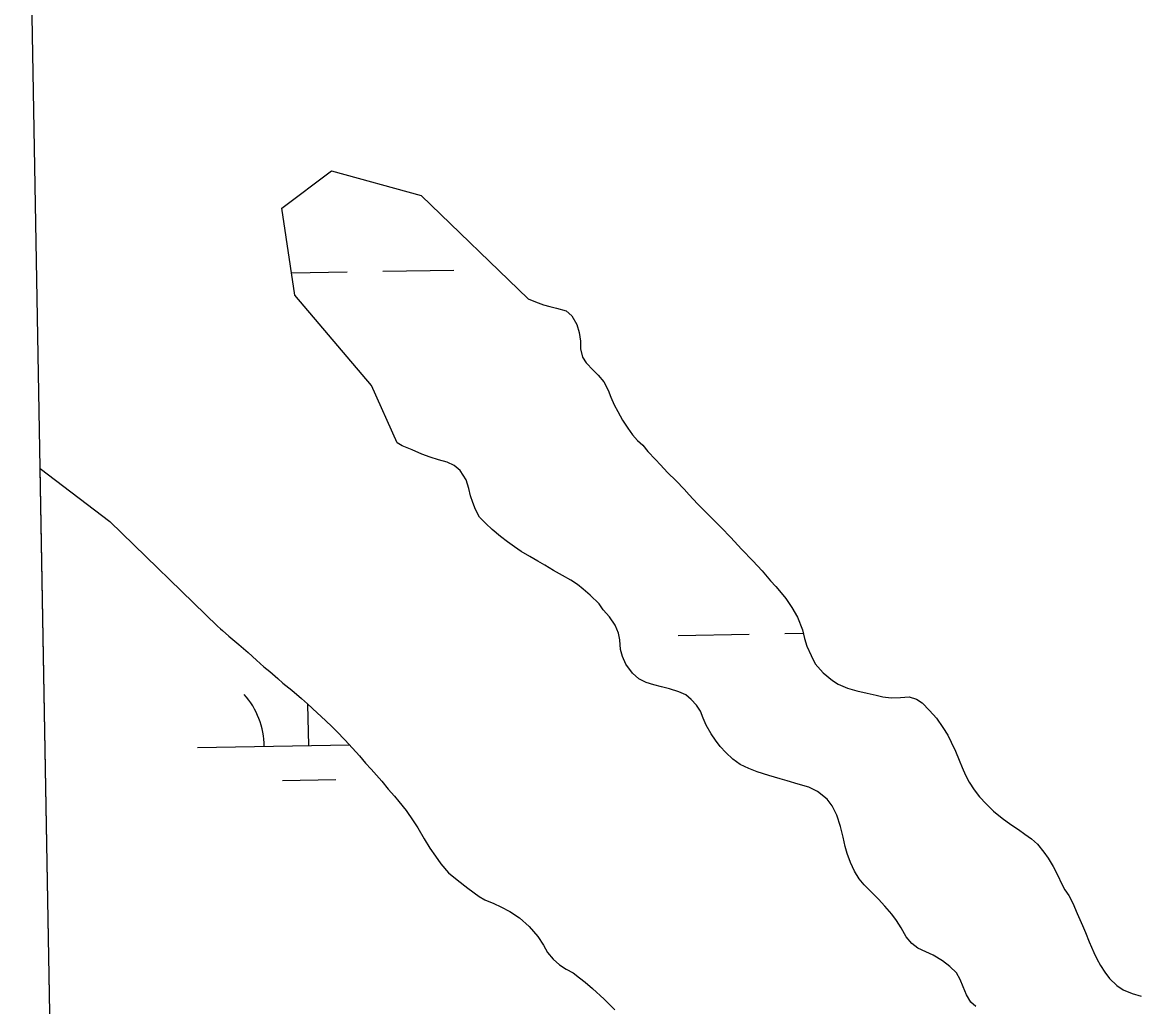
# Model space of a CAD drawing. Extents: x 3925854 to 3964121, y 224593 to 250589.
# Drawn here: x 3930089 to 3930591, y 230779 to 231221 of the extents above; entities that cross this region are included whole.
import ezdxf

# ---------------------------------------------------------------- set-up
doc = ezdxf.new("R2010")
doc.units = 0
doc.layers.add('V-GRID-FRAM', color=7, linetype='Continuous')
doc.layers.add('V-WETL-SWMP', color=7, linetype='Continuous')

msp = doc.modelspace()

# ---------------------------------------------------------------- linework, layer by layer
at = {"layer": 'V-GRID-FRAM'}
msp.add_lwpolyline([(3929791.517, 248207.597), (3961703.892, 248787.859), (3962042.387, 230608.264), (3930114.146, 230027.713), (3929791.517, 248207.597)], dxfattribs=at)
at = {"layer": 'V-WETL-SWMP'}
for p, q in [((3930205.191, 231137.724), (3930227.598, 231154.536)), ((3930227.598, 231154.536), (3930267.931, 231143.328)), ((3930267.931, 231143.328), (3930316.093, 231096.985)), ((3930211.166, 231098.498), (3930205.191, 231137.724)), ((3930209.638, 231108.532), (3930234.611, 231108.986)), ((3930250.608, 231109.277), (3930282.603, 231109.858)), ((3930245.524, 231057.87), (3930211.166, 231098.498)), ((3930316.093, 231096.985), (3930319.318, 231095.498)), ((3930319.318, 231095.498), (3930322.979, 231094.273)), ((3930322.979, 231094.273), (3930325.855, 231093.397)), ((3930325.855, 231093.397), (3930328.82, 231092.695)), ((3930328.82, 231092.695), (3930333.091, 231091.469)), ((3930333.091, 231091.469), (3930335.704, 231089.198)), ((3930335.704, 231089.198), (3930337.879, 231085.445)), ((3930337.879, 231085.445), (3930339.008, 231081.781)), ((3930339.008, 231081.781), (3930339.526, 231077.856)), ((3930339.526, 231077.856), (3930339.609, 231074.455)), ((3930339.609, 231074.455), (3930340.476, 231070.617)), ((3930340.476, 231070.617), (3930342.13, 231068.086)), ((3930342.13, 231068.086), (3930345.265, 231064.768)), ((3930345.265, 231064.768), (3930347.529, 231062.585)), ((3930347.529, 231062.585), (3930350.141, 231059.616)), ((3930350.141, 231059.616), (3930351.968, 231055.864)), ((3930257.157, 231032.116), (3930245.524, 231057.87)), ((3930351.968, 231055.864), (3930353.272, 231052.723)), ((3930353.272, 231052.723), (3930354.662, 231049.233)), ((3930354.662, 231049.233), (3930356.315, 231046.178)), ((3930356.315, 231046.178), (3930358.49, 231042.425)), ((3930358.49, 231042.425), (3930360.84, 231038.76)), ((3930360.84, 231038.76), (3930363.016, 231035.792)), ((3930363.016, 231035.792), (3930365.28, 231033.26)), ((3930365.28, 231033.26), (3930367.632, 231031.077)), ((3930259.447, 231030.874), (3930257.157, 231032.116)), ((3930263.811, 231028.947), (3930259.447, 231030.874)), ((3930268.263, 231027.107), (3930263.811, 231028.947)), ((3930367.632, 231031.077), (3930369.896, 231028.283)), ((3930369.896, 231028.283), (3930373.379, 231024.616)), ((3930271.929, 231025.792), (3930268.263, 231027.107)), ((3930275.77, 231024.477), (3930271.929, 231025.792)), ((3930279.612, 231023.424), (3930275.77, 231024.477)), ((3930282.841, 231022.022), (3930279.612, 231023.424)), ((3930373.379, 231024.616), (3930375.556, 231022.258)), ((3930114.146, 230027.713), (3930096.526, 231020.579)), ((3930096.526, 231020.579), (3930127.919, 230996.836)), ((3930285.458, 231019.748), (3930282.841, 231022.022)), ((3930288.16, 231015.465), (3930285.458, 231019.748)), ((3930375.556, 231022.258), (3930378.691, 231018.853)), ((3930378.691, 231018.853), (3930382.61, 231015.011)), ((3930289.378, 231011.62), (3930288.16, 231015.465)), ((3930382.61, 231015.011), (3930386.181, 231011.256)), ((3930290.16, 231008.388), (3930289.378, 231011.62)), ((3930291.116, 231005.33), (3930290.16, 231008.388)), ((3930386.181, 231011.256), (3930388.532, 231008.812)), ((3930388.532, 231008.812), (3930392.189, 231004.708)), ((3930292.335, 231002.184), (3930291.116, 231005.33)), ((3930392.189, 231004.708), (3930396.109, 231000.866)), ((3930294.165, 230998.776), (3930292.335, 231002.184)), ((3930297.043, 230995.89), (3930294.165, 230998.776)), ((3930396.109, 231000.866), (3930400.289, 230996.674)), ((3930127.919, 230996.836), (3930176.365, 230949.74)), ((3930299.922, 230993.266), (3930297.043, 230995.89)), ((3930303.673, 230990.117), (3930299.922, 230993.266)), ((3930400.289, 230996.674), (3930402.989, 230993.968)), ((3930402.989, 230993.968), (3930406.995, 230989.776)), ((3930306.726, 230987.58), (3930303.673, 230990.117)), ((3930406.995, 230989.776), (3930412.22, 230984.276)), ((3930309.868, 230985.392), (3930306.726, 230987.58)), ((3930312.922, 230983.292), (3930309.868, 230985.392)), ((3930316.849, 230981.016), (3930312.922, 230983.292)), ((3930412.22, 230984.276), (3930417.096, 230979.037)), ((3930320.427, 230978.915), (3930316.849, 230981.016)), ((3930323.569, 230977.165), (3930320.427, 230978.915)), ((3930417.096, 230979.037), (3930421.276, 230974.584)), ((3930327.496, 230974.801), (3930323.569, 230977.165)), ((3930331.51, 230972.525), (3930327.496, 230974.801)), ((3930421.276, 230974.584), (3930425.108, 230970.131)), ((3930335.176, 230970.424), (3930331.51, 230972.525)), ((3930338.317, 230968.411), (3930335.176, 230970.424)), ((3930340.847, 230966.399), (3930338.317, 230968.411)), ((3930425.108, 230970.131), (3930427.459, 230967.599)), ((3930427.459, 230967.599), (3930429.897, 230964.718)), ((3930343.988, 230963.6), (3930340.847, 230966.399)), ((3930348, 230959.752), (3930343.988, 230963.6)), ((3930429.897, 230964.718), (3930431.986, 230962.186)), ((3930349.831, 230957.13), (3930348, 230959.752)), ((3930431.986, 230962.186), (3930434.685, 230958.171)), ((3930434.685, 230958.171), (3930437.208, 230953.721)), ((3930352.621, 230953.982), (3930349.831, 230957.13)), ((3930355.149, 230950.136), (3930352.621, 230953.982)), ((3930437.208, 230953.721), (3930439.468, 230948.049)), ((3930176.365, 230949.74), (3930177.663, 230948.586)), ((3930177.663, 230948.586), (3930178.55, 230947.748)), ((3930178.55, 230947.748), (3930181.429, 230945.212)), ((3930356.716, 230946.553), (3930355.149, 230950.136)), ((3930439.468, 230948.049), (3930440.335, 230944.211)), ((3930181.429, 230945.212), (3930185.966, 230941.45)), ((3930357.236, 230943.583), (3930356.716, 230946.553)), ((3930357.58, 230939.303), (3930357.236, 230943.583)), ((3930383.516, 230945.492), (3930415.511, 230946.074)), ((3930431.508, 230946.364), (3930439.814, 230946.515)), ((3930440.335, 230944.211), (3930441.376, 230940.721)), ((3930185.966, 230941.45), (3930190.066, 230937.864)), ((3930190.066, 230937.864), (3930193.817, 230934.453)), ((3930358.449, 230936.157), (3930357.58, 230939.303)), ((3930441.376, 230940.721), (3930443.289, 230936.533)), ((3930193.817, 230934.453), (3930197.219, 230931.479)), ((3930359.93, 230932.662), (3930358.449, 230936.157)), ((3930362.981, 230928.553), (3930359.93, 230932.662)), ((3930443.289, 230936.533), (3930445.203, 230932.868)), ((3930445.203, 230932.868), (3930448.773, 230928.764)), ((3930197.219, 230931.479), (3930199.836, 230929.38)), ((3930199.836, 230929.38), (3930203.5, 230926.143)), ((3930365.772, 230926.104), (3930362.981, 230928.553)), ((3930448.773, 230928.764), (3930452.954, 230925.271)), ((3930203.5, 230926.143), (3930205.768, 230924.132)), ((3930205.768, 230924.132), (3930209.694, 230920.982)), ((3930369.176, 230924.353), (3930365.772, 230926.104)), ((3930372.581, 230923.3), (3930369.176, 230924.353)), ((3930375.986, 230922.422), (3930372.581, 230923.3)), ((3930379.566, 230921.544), (3930375.986, 230922.422)), ((3930452.954, 230925.271), (3930455.481, 230923.61)), ((3930455.481, 230923.61), (3930459.665, 230921.861)), ((3930209.694, 230920.982), (3930214.056, 230917.221)), ((3930383.756, 230920.229), (3930379.566, 230921.544)), ((3930386.986, 230918.827), (3930383.756, 230920.229)), ((3930389.428, 230916.728), (3930386.986, 230918.827)), ((3930459.665, 230921.861), (3930463.936, 230920.634)), ((3930463.936, 230920.634), (3930468.557, 230919.582)), ((3930468.557, 230919.582), (3930472.567, 230918.704)), ((3930472.567, 230918.704), (3930475.531, 230918.003)), ((3930475.531, 230918.003), (3930479.368, 230917.474)), ((3930479.368, 230917.474), (3930483.466, 230917.643)), ((3930483.466, 230917.643), (3930487.478, 230917.9)), ((3930487.478, 230917.9), (3930490.791, 230916.936)), ((3930214.056, 230917.221), (3930216.76, 230914.772)), ((3930216.76, 230914.772), (3930221.209, 230910.836)), ((3930217.324, 230896.032), (3930216.986, 230914.572)), ((3930391.783, 230914.192), (3930389.428, 230916.728)), ((3930393.614, 230911.482), (3930391.783, 230914.192)), ((3930490.791, 230916.936), (3930493.317, 230915.189)), ((3930493.317, 230915.189), (3930496.627, 230911.871)), ((3930221.209, 230910.836), (3930224.96, 230907.25)), ((3930394.832, 230908.336), (3930393.614, 230911.482)), ((3930396.138, 230905.278), (3930394.832, 230908.336)), ((3930496.627, 230911.871), (3930499.762, 230908.291)), ((3930499.762, 230908.291), (3930502.547, 230904.189)), ((3930224.96, 230907.25), (3930227.839, 230904.452)), ((3930227.839, 230904.452), (3930230.019, 230902.353)), ((3930230.019, 230902.353), (3930233.595, 230898.68)), ((3930398.404, 230901.345), (3930396.138, 230905.278)), ((3930502.547, 230904.189), (3930504.81, 230900.785)), ((3930233.595, 230898.68), (3930236.996, 230894.92)), ((3930400.322, 230898.547), (3930398.404, 230901.345)), ((3930402.414, 230895.662), (3930400.322, 230898.547)), ((3930504.81, 230900.785), (3930506.375, 230897.643)), ((3930506.375, 230897.643), (3930508.201, 230893.455)), ((3930167.332, 230895.123), (3930235.688, 230896.366)), ((3930236.996, 230894.92), (3930240.223, 230891.422)), ((3930404.943, 230892.864), (3930402.414, 230895.662)), ((3930408.083, 230889.978), (3930404.943, 230892.864)), ((3930508.201, 230893.455), (3930509.94, 230889.528)), ((3930240.223, 230891.422), (3930242.927, 230888.187)), ((3930242.927, 230888.187), (3930245.368, 230885.389)), ((3930411.399, 230887.528), (3930408.083, 230889.978)), ((3930415.239, 230885.689), (3930411.399, 230887.528)), ((3930509.94, 230889.528), (3930511.331, 230886.213)), ((3930245.368, 230885.389), (3930247.897, 230882.678)), ((3930247.897, 230882.678), (3930250.252, 230879.968)), ((3930419.08, 230884.199), (3930415.239, 230885.689)), ((3930424.231, 230882.533), (3930419.08, 230884.199)), ((3930429.382, 230881.042), (3930424.231, 230882.533)), ((3930511.331, 230886.213), (3930512.809, 230882.722)), ((3930512.809, 230882.722), (3930514.374, 230879.581)), ((3930205.606, 230880.386), (3930229.602, 230880.822)), ((3930250.252, 230879.968), (3930253.129, 230876.383)), ((3930432.525, 230880.164), (3930429.382, 230881.042)), ((3930437.501, 230878.76), (3930432.525, 230880.164)), ((3930442.303, 230877.269), (3930437.501, 230878.76)), ((3930446.23, 230875.342), (3930442.303, 230877.269)), ((3930514.374, 230879.581), (3930516.637, 230876.177)), ((3930253.129, 230876.383), (3930255.92, 230873.235)), ((3930255.92, 230873.235), (3930257.926, 230870.875)), ((3930450.505, 230871.931), (3930446.23, 230875.342)), ((3930516.637, 230876.177), (3930519.075, 230873.034)), ((3930519.075, 230873.034), (3930522.123, 230869.891)), ((3930257.926, 230870.875), (3930261.152, 230866.853)), ((3930452.772, 230868.958), (3930450.505, 230871.931)), ((3930454.863, 230864.763), (3930452.772, 230868.958)), ((3930522.123, 230869.891), (3930525.432, 230866.573)), ((3930261.152, 230866.853), (3930264.377, 230862.22)), ((3930264.377, 230862.22), (3930266.382, 230859.073)), ((3930456.515, 230859.608), (3930454.863, 230864.763)), ((3930525.432, 230866.573), (3930529.265, 230863.428)), ((3930529.265, 230863.428), (3930533.186, 230860.545)), ((3930266.382, 230859.073), (3930269.345, 230854.178)), ((3930457.732, 230854.89), (3930456.515, 230859.608)), ((3930533.186, 230860.545), (3930536.584, 230858.273)), ((3930536.584, 230858.273), (3930539.459, 230856.177)), ((3930269.345, 230854.178), (3930271.872, 230849.983)), ((3930458.687, 230850.697), (3930457.732, 230854.89)), ((3930539.459, 230856.177), (3930542.421, 230854.08)), ((3930542.421, 230854.08), (3930545.121, 230851.722)), ((3930271.872, 230849.983), (3930274.313, 230846.311)), ((3930459.556, 230847.552), (3930458.687, 230850.697)), ((3930461.036, 230843.445), (3930459.556, 230847.552)), ((3930545.121, 230851.722), (3930547.994, 230848.143)), ((3930547.994, 230848.143), (3930549.996, 230845.349)), ((3930274.313, 230846.311), (3930276.754, 230842.902)), ((3930276.754, 230842.902), (3930280.242, 230838.88)), ((3930462.777, 230839.6), (3930461.036, 230843.445)), ((3930549.996, 230845.349), (3930552.259, 230841.596)), ((3930280.242, 230838.88), (3930284.08, 230835.731)), ((3930464.869, 230836.191), (3930462.777, 230839.6)), ((3930552.259, 230841.596), (3930554.346, 230837.582)), ((3930554.346, 230837.582), (3930555.912, 230834.092)), ((3930284.08, 230835.731), (3930288.879, 230831.969)), ((3930288.879, 230831.969), (3930293.94, 230828.207)), ((3930467.136, 230833.393), (3930464.869, 230836.191)), ((3930470.538, 230830.07), (3930467.136, 230833.393)), ((3930555.912, 230834.092), (3930557.39, 230831.125)), ((3930293.94, 230828.207), (3930296.558, 230826.718)), ((3930473.678, 230827.009), (3930470.538, 230830.07)), ((3930476.468, 230823.861), (3930473.678, 230827.009)), ((3930557.39, 230831.125), (3930559.305, 230828.593)), ((3930559.305, 230828.593), (3930561.045, 230825.19)), ((3930296.558, 230826.718), (3930300.66, 230824.966)), ((3930300.66, 230824.966), (3930303.715, 230823.565)), ((3930303.715, 230823.565), (3930307.817, 230821.463)), ((3930479.608, 230820.189), (3930476.468, 230823.861)), ((3930561.045, 230825.19), (3930562.957, 230820.566)), ((3930307.817, 230821.463), (3930312.093, 230818.576)), ((3930312.093, 230818.576), (3930316.542, 230814.64)), ((3930481.787, 230817.391), (3930479.608, 230820.189)), ((3930483.792, 230814.07), (3930481.787, 230817.391)), ((3930562.957, 230820.566), (3930565.392, 230815.069)), ((3930316.542, 230814.64), (3930320.466, 230810.267)), ((3930486.145, 230810.049), (3930483.792, 230814.07)), ((3930565.392, 230815.069), (3930566.783, 230811.927)), ((3930566.783, 230811.927), (3930568.435, 230807.826)), ((3930320.466, 230810.267), (3930322.907, 230806.247)), ((3930488.673, 230807.076), (3930486.145, 230810.049)), ((3930491.291, 230804.977), (3930488.673, 230807.076)), ((3930568.435, 230807.826), (3930570.521, 230803.027)), ((3930322.907, 230806.247), (3930324.736, 230802.926)), ((3930324.736, 230802.926), (3930327.265, 230800.04)), ((3930494.869, 230803.313), (3930491.291, 230804.977)), ((3930498.273, 230801.736), (3930494.869, 230803.313)), ((3930570.521, 230803.027), (3930571.825, 230800.148)), ((3930327.265, 230800.04), (3930330.144, 230797.503)), ((3930330.144, 230797.503), (3930333.198, 230795.491)), ((3930502.375, 230799.285), (3930498.273, 230801.736)), ((3930505.778, 230796.748), (3930502.375, 230799.285)), ((3930508.656, 230793.862), (3930505.778, 230796.748)), ((3930571.825, 230800.148), (3930573.478, 230797.181)), ((3930573.478, 230797.181), (3930575.393, 230794.213)), ((3930333.198, 230795.491), (3930336.34, 230793.827)), ((3930336.34, 230793.827), (3930339.132, 230791.64)), ((3930510.399, 230790.89), (3930508.656, 230793.862)), ((3930575.393, 230794.213), (3930577.482, 230791.333)), ((3930339.132, 230791.64), (3930341.749, 230789.628)), ((3930341.749, 230789.628), (3930345.064, 230786.741)), ((3930345.064, 230786.741), (3930350.298, 230782.018)), ((3930511.792, 230787.57), (3930510.399, 230790.89)), ((3930513.272, 230783.987), (3930511.792, 230787.57)), ((3930577.482, 230791.333), (3930580.879, 230788.189)), ((3930580.879, 230788.189), (3930583.754, 230786.266)), ((3930350.298, 230782.018), (3930355.008, 230777.209)), ((3930515.189, 230780.665), (3930513.272, 230783.987)), ((3930583.754, 230786.266), (3930587.764, 230784.604)), ((3930587.764, 230784.604), (3930591.774, 230783.378)), ((3930517.457, 230778.654), (3930515.189, 230780.665))]:
    msp.add_line(p, q, dxfattribs=at)
msp.add_arc((3930162.081, 230895.503), 35.246, 0.26988, 41.81354, dxfattribs=at)

doc.saveas('drawing.dxf')
